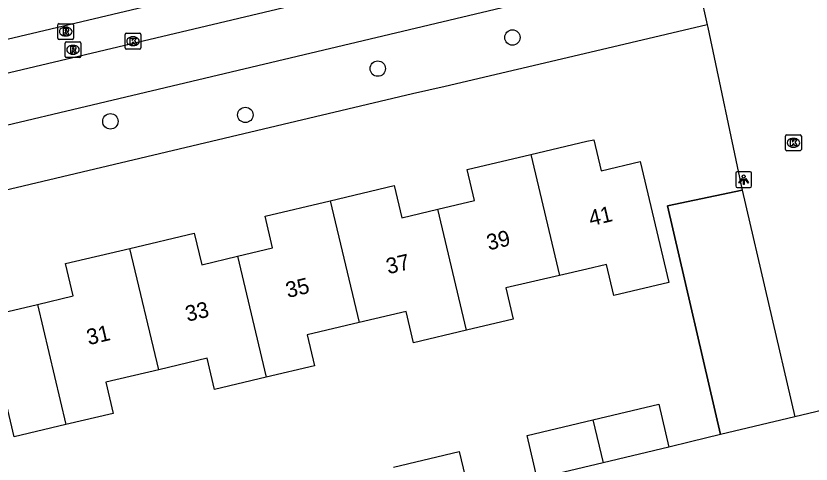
# Model space of a CAD drawing. Extents: x 158038 to 159242, y 380133 to 381214.
# Drawn here: x 158463.8 to 158514.2, y 380586 to 380614.4 of the extents above; entities that cross this region are included whole.
import ezdxf

# ---------------------------------------------------------------- set-up
doc = ezdxf.new("R2010")
doc.units = 0
for name, color, linetype in [('IMGEO_Boom', 7, 'Continuous'), ('IMGEO_Groenvoorziening', 7, 'Continuous'), ('IMGEO_Hek', 7, 'Continuous'), ('IMGEO_Kolk', 7, 'Continuous'), ('IMGEO_Lichtpunt', 7, 'Continuous'), ('IMGEO_Pand', 7, 'Continuous'), ('IMGEO_Pand_nummerreeks', 7, 'Continuous'), ('IMGEO_Parkeervlak_open', 7, 'Continuous'), ('IMGEO_Rijbaan_lokaal_open', 7, 'Continuous'), ('IMGEO_Rioolput', 7, 'Continuous'), ('IMGEO_Voetpad_open', 7, 'Continuous')]:
    doc.layers.add(name, color=color, linetype=linetype)

msp = doc.modelspace()

# ---------------------------------------------------------------- linework, layer by layer
at = {"layer": 'IMGEO_Boom'}
for centre in [(158495.277, 380613.053), (158486.728, 380611.082), (158478.322, 380608.146), (158469.755, 380607.736)]:
    msp.add_circle(centre, 0.489, dxfattribs=at)
at = {"layer": 'IMGEO_Groenvoorziening'}
msp.add_lwpolyline([(158507.64, 380613.869), (158500.182, 380612.101), (158491.005, 380609.937), (158488.931, 380609.483), (158425.116, 380594.369)], dxfattribs=at)
at = {"layer": 'IMGEO_Hek'}
for points in [[(158507.679, 380613.694), (158509.865, 380603.371)], [(158509.865, 380603.371), (158505.11, 380602.379), (158508.491, 380587.88)], [(158508.491, 380587.88), (158506.574, 380587.406)]]:
    msp.add_lwpolyline(points, dxfattribs=at)
at = {"layer": 'IMGEO_Kolk'}
for p, q in [((158470.689, 380612.396), (158470.689, 380613.248)), ((158470.764, 380613.322), (158471.616, 380613.322)), ((158471.69, 380613.248), (158471.69, 380612.396)), ((158471.177, 380613.102), (158471.202, 380613.102)), ((158471.616, 380612.322), (158470.764, 380612.322)), ((158471.2, 380612.542), (158471.175, 380612.542)), ((158512.614, 380605.95), (158512.614, 380606.802)), ((158512.689, 380606.876), (158513.541, 380606.876)), ((158513.102, 380606.656), (158513.127, 380606.656)), ((158513.615, 380606.802), (158513.615, 380605.95)), ((158513.541, 380605.876), (158512.689, 380605.876)), ((158513.125, 380606.096), (158513.1, 380606.096))]:
    msp.add_line(p, q, dxfattribs=at)
for points in [[(158470.689, 380612.396), (158470.689, 380613.248)], [(158470.764, 380613.322), (158471.616, 380613.322)], [(158471.69, 380613.248), (158471.69, 380612.396)], [(158471.01, 380613.022), (158471.133, 380613.022), (158471.133, 380612.871), (158471.263, 380613.022), (158471.427, 380613.022), (158471.281, 380612.871), (158471.434, 380612.622), (158471.282, 380612.622), (158471.197, 380612.786), (158471.133, 380612.719), (158471.133, 380612.622), (158471.01, 380612.622), (158471.01, 380613.022)], [(158471.616, 380612.322), (158470.764, 380612.322)], [(158512.614, 380605.95), (158512.614, 380606.802)], [(158512.689, 380606.876), (158513.541, 380606.876)], [(158513.615, 380606.802), (158513.615, 380605.95)], [(158512.935, 380606.576), (158513.058, 380606.576), (158513.058, 380606.425), (158513.188, 380606.576), (158513.352, 380606.576), (158513.206, 380606.425), (158513.359, 380606.176), (158513.207, 380606.176), (158513.122, 380606.34), (158513.058, 380606.273), (158513.058, 380606.176), (158512.935, 380606.176), (158512.935, 380606.576)], [(158513.541, 380605.876), (158512.689, 380605.876)]]:
    msp.add_lwpolyline(points, dxfattribs=at)
for centre, start, end in [((158470.766, 380613.246), 91.552, 178.448), ((158470.766, 380613.246), 91.552, 178.448), ((158471.614, 380613.246), 1.552, 88.448), ((158471.614, 380613.246), 1.552, 88.448), ((158470.766, 380612.398), 181.552, 268.448), ((158470.766, 380612.398), 181.552, 268.448), ((158471.614, 380612.398), 271.552, 358.448), ((158471.614, 380612.398), 271.552, 358.448), ((158512.691, 380606.8), 91.552, 178.448), ((158512.691, 380606.8), 91.552, 178.448), ((158513.539, 380606.8), 1.552, 88.448), ((158513.539, 380606.8), 1.552, 88.448), ((158512.691, 380605.952), 181.552, 268.448), ((158512.691, 380605.952), 181.552, 268.448), ((158513.539, 380605.952), 271.552, 358.448), ((158513.539, 380605.952), 271.552, 358.448)]:
    msp.add_arc(centre, 0.0765, start, end, dxfattribs=at)
for centre, major_axis, ratio, start_param, end_param in [((158471.176, 380612.822), (-0.387, 0.002), 0.722429, 4.712389, 7.853982), ((158471.201, 380612.822), (-0.39, 0.002), 0.717154, 1.570796, 4.712389), ((158513.101, 380606.376), (-0.387, 0.002), 0.722429, 4.712389, 7.853982), ((158513.126, 380606.376), (-0.39, 0.002), 0.717154, 1.570796, 4.712389)]:
    msp.add_ellipse(centre, major_axis=major_axis, ratio=ratio, start_param=start_param, end_param=end_param, dxfattribs=at)
at = {"layer": 'IMGEO_Lichtpunt'}
for p, q in [((158509.458, 380604.443), (158509.458, 380603.636)), ((158509.458, 380604.443), (158509.458, 380603.636)), ((158510.36, 380604.538), (158509.552, 380604.538)), ((158510.36, 380604.538), (158509.552, 380604.538)), ((158510.454, 380603.636), (158510.454, 380604.443)), ((158510.454, 380603.636), (158510.454, 380604.443)), ((158509.552, 380603.542), (158510.36, 380603.542)), ((158509.552, 380603.542), (158510.36, 380603.542))]:
    msp.add_line(p, q, dxfattribs=at)
for points in [[(158509.832, 380604.107), (158509.871, 380604.079), (158509.683, 380603.817), (158509.645, 380603.844), (158509.832, 380604.107)], [(158510.044, 380604.079), (158510.082, 380604.106), (158510.269, 380603.844), (158510.23, 380603.816), (158510.044, 380604.079)], [(158509.934, 380604.059), (158509.981, 380604.059), (158509.981, 380603.737), (158509.934, 380603.737), (158509.934, 380604.059)]]:
    msp.add_lwpolyline(points, dxfattribs=at)
msp.add_circle((158509.957, 380604.241), 0.0994, dxfattribs=at)
for centre, start, end in [((158509.552, 380604.443), 90, 180), ((158509.552, 380604.443), 90, 180), ((158510.36, 380604.443), 0, 90), ((158510.36, 380604.443), 0, 90), ((158509.552, 380603.636), 180, 270), ((158509.552, 380603.636), 180, 270), ((158510.36, 380603.636), 270, 0), ((158510.36, 380603.636), 270, 360)]:
    msp.add_arc(centre, 0.0946, start, end, dxfattribs=at)
at = {"layer": 'IMGEO_Pand'}
for points in [[(158496.438, 380605.635), (158500, 380606.469), (158500.447, 380606.574), (158500.913, 380604.606), (158503.378, 380605.19), (158505.196, 380597.508), (158501.712, 380596.684), (158501.245, 380598.654), (158500, 380598.359), (158498.255, 380597.96)], [(158490.547, 380602.169), (158492.861, 380602.717), (158492.395, 380604.688), (158496.438, 380605.635)], [(158496.438, 380605.635), (158498.255, 380597.96)], [(158483.708, 380602.704), (158487.771, 380603.666), (158488.254, 380601.626), (158490.547, 380602.169)], [(158477.829, 380599.181), (158480.055, 380599.708), (158479.577, 380601.726), (158483.708, 380602.704)], [(158483.708, 380602.704), (158485.54, 380594.968)], [(158492.365, 380594.489), (158490.547, 380602.169)], [(158471, 380599.678), (158475.083, 380600.644), (158475.556, 380598.643), (158477.829, 380599.181)], [(158465.129, 380596.127), (158467.4, 380596.664), (158466.915, 380598.711), (158471, 380599.678)], [(158472.824, 380591.977), (158471, 380599.678)], [(158477.829, 380599.181), (158479.647, 380591.508)], [(158458.294, 380596.647), (158462.407, 380597.621), (158462.886, 380595.596), (158465.129, 380596.127)], [(158498.255, 380597.96), (158494.862, 380597.184), (158495.333, 380595.191), (158492.365, 380594.489)], [(158465.129, 380596.127), (158466.936, 380588.496)], [(158492.365, 380594.489), (158489.003, 380593.693), (158488.533, 380595.676), (158485.54, 380594.968)], [(158485.54, 380594.968), (158482.242, 380594.187), (158482.704, 380592.232), (158479.647, 380591.508)], [(158479.647, 380591.508), (158476.366, 380590.731), (158475.899, 380592.705), (158472.824, 380591.977)], [(158472.824, 380591.977), (158469.467, 380591.182), (158469.935, 380589.206), (158466.936, 380588.496)], [(158466.936, 380588.496), (158463.655, 380587.719), (158463.182, 380589.718), (158460.107, 380588.99)], [(158500.384, 380588.802), (158504.56, 380589.792), (158505.205, 380587.067)], [(158496.854, 380585.088), (158496.208, 380587.813), (158500.384, 380588.802)], [(158500.384, 380588.802), (158501.03, 380586.078)], [(158505.205, 380587.067), (158501.03, 380586.078)], [(158487.726, 380585.801), (158491.899, 380586.789), (158492.544, 380584.064)], [(158501.03, 380586.078), (158496.854, 380585.088)]]:
    msp.add_lwpolyline(points, dxfattribs=at)
at = {"layer": 'IMGEO_Parkeervlak_open'}
msp.add_lwpolyline([(158508.491, 380587.88), (158505.11, 380602.379), (158509.865, 380603.371)], dxfattribs=at)
at = {"layer": 'IMGEO_Rijbaan_lokaal_open'}
for points in [[(158508.189, 380621.442), (158421.707, 380600.951)], [(158424.178, 380598.251), (158506.752, 380617.853)], [(158506.752, 380617.853), (158507.64, 380613.869)], [(158507.64, 380613.869), (158507.679, 380613.694), (158509.865, 380603.371)], [(158509.865, 380603.371), (158513.196, 380589.001)], [(158520.483, 380590.723), (158513.196, 380589.001)]]:
    msp.add_lwpolyline(points, dxfattribs=at)
at = {"layer": 'IMGEO_Rioolput'}
for p, q in [((158466.419, 380613.007), (158466.419, 380613.859)), ((158466.494, 380613.933), (158467.346, 380613.933)), ((158466.907, 380613.713), (158466.932, 380613.713)), ((158467.42, 380613.859), (158467.42, 380613.007)), ((158467.346, 380612.933), (158466.494, 380612.933)), ((158466.881, 380611.852), (158466.881, 380612.704)), ((158466.93, 380613.153), (158466.905, 380613.153)), ((158466.956, 380612.778), (158467.808, 380612.778)), ((158467.882, 380612.704), (158467.882, 380611.852)), ((158467.369, 380612.558), (158467.394, 380612.558)), ((158467.808, 380611.778), (158466.956, 380611.778)), ((158467.392, 380611.998), (158467.367, 380611.998))]:
    msp.add_line(p, q, dxfattribs=at)
for points in [[(158466.419, 380613.007), (158466.419, 380613.859)], [(158466.494, 380613.933), (158467.346, 380613.933)], [(158467.42, 380613.859), (158467.42, 380613.007)], [(158467.008, 380613.631), (158466.756, 380613.633), (158466.756, 380613.233)], [(158466.756, 380613.233), (158466.88, 380613.233), (158466.88, 380613.395), (158466.891, 380613.395)], [(158466.934, 380613.552), (158466.88, 380613.552), (158466.88, 380613.471)], [(158466.88, 380613.471), (158466.932, 380613.471)], [(158466.938, 380613.366), (158467.009, 380613.233), (158467.149, 380613.233), (158467.084, 380613.359)], [(158467.346, 380612.933), (158466.494, 380612.933)], [(158466.881, 380611.852), (158466.881, 380612.704)], [(158466.956, 380612.778), (158467.808, 380612.778)], [(158467.882, 380612.704), (158467.882, 380611.852)], [(158467.47, 380612.476), (158467.218, 380612.478), (158467.218, 380612.078)], [(158467.218, 380612.078), (158467.342, 380612.078), (158467.342, 380612.24), (158467.353, 380612.24)], [(158467.396, 380612.397), (158467.342, 380612.397), (158467.342, 380612.316)], [(158467.342, 380612.316), (158467.394, 380612.316)], [(158467.4, 380612.211), (158467.471, 380612.078), (158467.611, 380612.078), (158467.546, 380612.204)], [(158467.808, 380611.778), (158466.956, 380611.778)]]:
    msp.add_lwpolyline(points, dxfattribs=at)
for centre, radius, start, end in [((158466.496, 380613.857), 0.0765, 91.552, 178.448), ((158466.496, 380613.857), 0.0765, 91.552, 178.448), ((158467.344, 380613.857), 0.0765, 1.552, 88.448), ((158467.344, 380613.857), 0.0765, 1.552, 88.448), ((158466.89, 380613.342), 0.0533, 26.0293, 88.6989), ((158466.916, 380613.66), 0.19, 274.7715, 282.9687), ((158466.94, 380613.456), 0.0964, 77.0061, 93.1865), ((158466.954, 380613.513), 0.0378, 276.6634, 79.6772), ((158467.007, 380613.521), 0.109, 350.3612, 89.416), ((158467.005, 380613.521), 0.112, 277.5842, 350.9817), ((158466.989, 380613.306), 0.108, 29.5134, 73.7905), ((158466.496, 380613.009), 0.0765, 181.552, 268.448), ((158466.496, 380613.009), 0.0765, 181.552, 268.448), ((158466.958, 380612.702), 0.0765, 91.552, 178.448), ((158466.958, 380612.702), 0.0765, 91.552, 178.448), ((158467.344, 380613.009), 0.0765, 271.552, 358.448), ((158467.344, 380613.009), 0.0765, 271.552, 358.448), ((158467.806, 380612.702), 0.0765, 1.552, 88.448), ((158467.806, 380612.702), 0.0765, 1.552, 88.448), ((158467.352, 380612.187), 0.0533, 26.0293, 88.6989), ((158467.378, 380612.505), 0.19, 274.7715, 282.9687), ((158467.402, 380612.301), 0.0964, 77.0061, 93.1865), ((158467.416, 380612.358), 0.0378, 276.6634, 79.6772), ((158467.469, 380612.366), 0.109, 350.3612, 89.416), ((158467.467, 380612.366), 0.112, 277.5842, 350.9817), ((158467.451, 380612.151), 0.108, 29.5134, 73.7905), ((158466.958, 380611.854), 0.0765, 181.552, 268.448), ((158466.958, 380611.854), 0.0765, 181.552, 268.448), ((158467.806, 380611.854), 0.0765, 271.552, 358.448), ((158467.806, 380611.854), 0.0765, 271.552, 358.448)]:
    msp.add_arc(centre, radius, start, end, dxfattribs=at)
for centre, major_axis, ratio, start_param, end_param in [((158466.906, 380613.433), (-0.387, 0.002), 0.722429, 4.712389, 7.853982), ((158466.931, 380613.433), (-0.39, 0.002), 0.717154, 1.570796, 4.712389), ((158467.368, 380612.278), (-0.387, 0.002), 0.722429, 4.712389, 7.853982), ((158467.393, 380612.278), (-0.39, 0.002), 0.717154, 1.570796, 4.712389)]:
    msp.add_ellipse(centre, major_axis=major_axis, ratio=ratio, start_param=start_param, end_param=end_param, dxfattribs=at)
at = {"layer": 'IMGEO_Voetpad_open'}
for points in [[(158421.491, 380603.098), (158507.663, 380623.484), (158508.189, 380621.442)], [(158513.196, 380589.001), (158508.491, 380587.88)], [(158508.491, 380587.88), (158506.574, 380587.406), (158505.205, 380587.067)]]:
    msp.add_lwpolyline(points, dxfattribs=at)

# ---------------------------------------------------------------- texts
at = {"layer": 'IMGEO_Pand_nummerreeks'}
for s, p in [('41', (158500.251, 380601.079)), ('39', (158493.766, 380599.544)), ('37', (158487.391, 380598.035)), ('35', (158481.016, 380596.526)), ('33', (158474.641, 380595.017)), ('31', (158468.376, 380593.534))]:
    msp.add_text(s, height=1, rotation=13.317, dxfattribs=at).set_placement(p)

doc.saveas('drawing.dxf')
